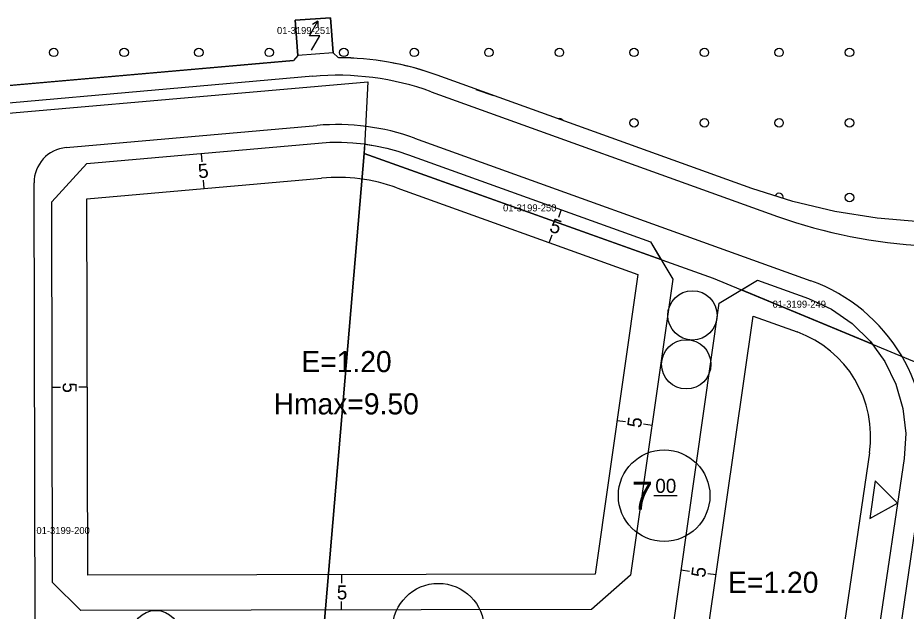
# Model space of a CAD drawing. Extents: x 419396 to 421519, y 4453567 to 4456767.
# Drawn here: x 420542.8 to 420668.9, y 4454668.2 to 4454752.5 of the extents above; entities that cross this region are included whole.
import ezdxf

# ---------------------------------------------------------------- set-up
doc = ezdxf.new("R2010")
doc.units = 0
for name, color, linetype in [('0_KADASTRO', 7, 'Continuous'), ('Level 16', 7, 'Continuous'), ('Level 20', 7, 'Continuous'), ('Level 28', 7, 'Continuous'), ('Level 29', 7, 'Continuous'), ('Level 30', 7, 'Continuous'), ('Level 47', 7, 'Continuous'), ('Level 54', 7, 'Continuous'), ('Level 55', 7, 'Continuous'), ('Level 57', 7, 'Continuous'), ('Level 58', 7, 'Continuous'), ('Level 62', 7, 'Continuous')]:
    doc.layers.add(name, color=color, linetype=linetype)

msp = doc.modelspace()

# ---------------------------------------------------------------- linework, layer by layer
at = {"layer": '0_KADASTRO'}
msp.add_lwpolyline([(420670.87, 4454723.55), (420664.79, 4454724.05), (420658.77, 4454725.01), (420652.83, 4454726.42), (420647.02, 4454728.27), (420602.33, 4454744.36), (420600.63, 4454744.92), (420598.91, 4454745.42), (420597.17, 4454745.85), (420595.41, 4454746.2), (420593.64, 4454746.47), (420591.86, 4454746.67), (420590.07, 4454746.79), (420588.28, 4454746.84), (420587.54, 4454747.52), (420587.19, 4454752.5), (420582.17, 4454752.15), (420582.52, 4454747.16), (420581.92, 4454746.45), (420336.79, 4454724.85)], dxfattribs=at)
for points in [[(420582.17, 4454752.15), (420587.19, 4454752.5), (420587.54, 4454747.52), (420582.52, 4454747.16)], [(420520.79, 4454737.14), (420592.47, 4454743.41), (420591.96, 4454733.25), (420584.15, 4454641.28), (420581.08, 4454632.15), (420523.08, 4454624.12)], [(420591.96, 4454733.25), (420592.03, 4454734.58), (420593.56, 4454734.33), (420595.15, 4454734), (420596.72, 4454733.57), (420598.27, 4454733.06), (420632.6, 4454720.71), (420634.1, 4454718.2)], [(420580.07, 4454615.58), (420581.08, 4454632.15), (420584.15, 4454641.28), (420591.96, 4454733.25), (420641.51, 4454715.55), (420686.15, 4454697.02), (420670.21, 4454597.2), (420624.87, 4454615.52), (420601.26, 4454625.94)], [(420645.54, 4454713.88), (420647.79, 4454715.24), (420655.05, 4454712.63), (420658.3, 4454711.13), (420661.25, 4454709.1), (420663.8, 4454706.6), (420664.12, 4454706.17)]]:
    msp.add_lwpolyline(points, close=True, dxfattribs=at)
at = {"layer": 'Level 16'}
for p, q in [((420664.51, 4454686.75), (420663.77, 4454681.4)), ((420667.7, 4454683.58), (420664.51, 4454686.75)), ((420663.77, 4454681.4), (420667.7, 4454683.58))]:
    msp.add_line(p, q, dxfattribs=at)
at = {"layer": 'Level 20'}
for p, q in [((420568.8, 4454733.25), (420568.91, 4454732.06)), ((420552.58, 4454726.8), (420585.91, 4454729.74)), ((420569.24, 4454728.27), (420569.14, 4454729.47)), ((420596.57, 4454728.36), (420630.83, 4454716.03)), ((420552.7, 4454673.34), (420552.58, 4454726.8)), ((420619.93, 4454725.27), (420619.53, 4454724.14)), ((420618.24, 4454720.56), (420618.65, 4454721.69)), ((420630.83, 4454716.03), (420624.76, 4454673.51)), ((420636.67, 4454636.63), (420647.17, 4454710.15)), ((420647.17, 4454710.15), (420653.43, 4454707.9)), ((420547.64, 4454700.06), (420548.84, 4454700.06)), ((420552.64, 4454700.07), (420551.44, 4454700.07)), ((420627.88, 4454695.34), (420629.07, 4454695.17)), ((420632.83, 4454694.63), (420631.64, 4454694.8)), ((420663.71, 4454690.73), (420655.42, 4454634.61)), ((420636.97, 4454674.1), (420638.15, 4454673.93)), ((420624.76, 4454673.51), (420552.7, 4454673.34)), ((420588.73, 4454673.43), (420588.73, 4454672.23)), ((420641.92, 4454673.39), (420640.73, 4454673.56)), ((420588.74, 4454668.43), (420588.74, 4454669.63))]:
    msp.add_line(p, q, dxfattribs=at)
for centre, radius, start, end in [((420588.11, 4454704.84), 25, 70.2063, 95.0366), ((420648.08, 4454693.04), 15.79, 351.6016, 70.2063)]:
    msp.add_arc(centre, radius, start, end, dxfattribs=at)
at = {"layer": 'Level 28'}
for p, q in [((420582.52, 4454747.16), (420581.92, 4454746.45)), ((420587.54, 4454747.52), (420588.28, 4454746.84)), ((420456.15, 4454735.37), (420581.92, 4454746.45)), ((420647.02, 4454728.27), (420602.33, 4454744.36)), ((420607.79, 4454742.32), (420610.32, 4454741.48)), ((420652.83, 4454726.42), (420647.02, 4454728.27)), ((420658.77, 4454725.01), (420652.83, 4454726.42)), ((420664.79, 4454724.05), (420658.77, 4454725.01)), ((420670.87, 4454723.55), (420664.79, 4454724.05)), ((420642.38, 4454711.98), (420647.79, 4454715.24)), ((420655.05, 4454712.63), (420658.3, 4454711.13)), ((420658.3, 4454711.13), (420661.25, 4454709.1)), ((420661.25, 4454709.1), (420663.8, 4454706.6)), ((420663.8, 4454706.6), (420665.9, 4454703.7)), ((420665.9, 4454703.7), (420667.47, 4454700.49)), ((420667.47, 4454700.49), (420668.46, 4454697.05)), ((420668.46, 4454697.05), (420668.86, 4454693.49)), ((420668.86, 4454693.49), (420668.64, 4454689.92)), ((420668.64, 4454689.92), (420659.66, 4454629.12)), ((420629.79, 4454673.35), (420624.22, 4454668.51)), ((420551.71, 4454668.34), (420547.7, 4454672.33)), ((420624.22, 4454668.51), (420551.71, 4454668.34))]:
    msp.add_line(p, q, dxfattribs=at)
msp.add_arc((420588.11, 4454704.84), 42, 70.2063, 89.7584, dxfattribs=at)
at = {"layer": 'Level 29'}
for p, q in [((420552.55, 4454731.82), (420585.47, 4454734.72)), ((420598.27, 4454733.06), (420632.6, 4454720.71)), ((420547.58, 4454726.38), (420552.55, 4454731.82)), ((420547.7, 4454672.33), (420547.58, 4454726.38)), ((420632.6, 4454720.71), (420635.79, 4454715.39)), ((420635.79, 4454715.39), (420629.79, 4454673.35)), ((420647.79, 4454715.24), (420655.05, 4454712.63)), ((420631.41, 4454635.19), (420642.38, 4454711.98))]:
    msp.add_line(p, q, dxfattribs=at)
msp.add_lwpolyline([(420585.47, 4454734.72), (420587.09, 4454734.82), (420588.72, 4454734.83), (420590.34, 4454734.75), (420591.96, 4454734.59), (420593.56, 4454734.33), (420595.15, 4454734), (420596.72, 4454733.57), (420598.27, 4454733.06)], dxfattribs=at)
at = {"layer": 'Level 47'}
for centre in [(420547.87, 4454747.59), (420557.87, 4454747.59), (420568.47, 4454747.59), (420578.47, 4454747.59), (420589.07, 4454747.59), (420599.07, 4454747.59), (420609.67, 4454747.59), (420619.67, 4454747.59), (420630.27, 4454747.59), (420640.27, 4454747.59), (420650.87, 4454747.59), (420660.87, 4454747.59), (420630.27, 4454737.59), (420640.27, 4454737.59), (420650.87, 4454737.59), (420660.87, 4454737.59), (420660.87, 4454726.99)]:
    msp.add_circle(centre, 0.6, dxfattribs=at)
for centre, start, end in [((420619.67, 4454737.59), 35.9594, 104.4522), ((420650.87, 4454726.99), 347.7389, 156.9714)]:
    msp.add_arc(centre, 0.6, start, end, dxfattribs=at)
at = {"layer": 'Level 54'}
for p, q in [((420584.18, 4454749.96), (420585.38, 4454752.02)), ((420585.67, 4454749.96), (420584.18, 4454749.96)), ((420584.48, 4454747.89), (420585.67, 4454749.96))]:
    msp.add_line(p, q, dxfattribs=at)
for points in [[(420585.38, 4454752.02), (420584.6, 4454751.57)], [(420585.38, 4454752.02), (420585.38, 4454751.13)]]:
    msp.add_lwpolyline(points, dxfattribs=at)
at = {"layer": 'Level 55'}
for centre in [(420638.57, 4454710.25), (420637.69, 4454703.3), (420562.36, 4454664.85)]:
    msp.add_circle(centre, 3.5, dxfattribs=at)
at = {"layer": 'Level 57'}
for p, q in [((420582.17, 4454752.15), (420587.19, 4454752.5)), ((420582.52, 4454747.16), (420582.17, 4454752.15)), ((420587.19, 4454752.5), (420587.54, 4454747.52)), ((420587.54, 4454747.52), (420582.52, 4454747.16))]:
    msp.add_line(p, q, dxfattribs=at)
at = {"layer": 'Level 58'}
msp.add_line((420633.1, 4454684.66), (420636.4, 4454684.66), dxfattribs=at)
for centre in [(420634.55, 4454684.65), (420602.49, 4454665.7)]:
    msp.add_circle(centre, 6.5, dxfattribs=at)
at = {"layer": 'Level 62'}
for p, q in [((420584.64, 4454744.19), (420457.23, 4454732.96)), ((420601.48, 4454742), (420650.65, 4454724.31)), ((420549.63, 4454734.07), (420585.25, 4454737.21)), ((420599.11, 4454735.42), (420655.38, 4454715.17)), ((420545.54, 4454529.2), (420545.07, 4454729.08)), ((420645.74, 4454514.26), (420671.44, 4454688.34))]:
    msp.add_line(p, q, dxfattribs=at)
for centre, radius, start, end in [((420588.11, 4454704.84), 39.5, 70.2063, 95.0366), ((420588.11, 4454704.84), 32.5, 70.2063, 95.0366), ((420550.07, 4454729.09), 5, 95.0366, 180.1329), ((420674.82, 4454791.47), 71.38, 250.2063, 284.5669), ((420647.02, 4454691.95), 24.68, 351.6016, 70.2063)]:
    msp.add_arc(centre, radius, start, end, dxfattribs=at)

# ---------------------------------------------------------------- texts
at = {"layer": '0_KADASTRO'}
for s, p in [('01-3199-251', (420579.57, 4454750.2)), ('01-3199-250', (420611.67, 4454725.01)), ('01-3199-249', (420649.95, 4454711.34)), ('01-3199-200', (420545.41, 4454679.21))]:
    msp.add_text(s, height=1, dxfattribs=at).set_placement(p)
at = {"layer": 'Level 20'}
for rotation, p in [(5.0366, (420568.45, 4454729.71)), (340.2063, (420618.12, 4454722.2)), (270.1329, (420549.14, 4454700.73)), (81.8699, (420631.25, 4454694.19)), (81.8699, (420640.34, 4454672.94)), (0.1329, (420588.07, 4454669.92))]:
    msp.add_text('5', height=2, rotation=rotation, dxfattribs=at).set_placement(p)
at = {"layer": 'Level 30'}
for s, p in [('E=1.20', (420583.03, 4454702.19)), ('Hmax=9.50', (420579.09, 4454696.19)), ('E=1.20', (420643.63, 4454670.85))]:
    msp.add_text(s, height=3, dxfattribs=at).set_placement(p)
at = {"layer": 'Level 58'}
for s, height, p in [('7', 4, (420629.96, 4454682.66)), ('00', 1.998, (420633.3, 4454685.05))]:
    msp.add_text(s, height=height, dxfattribs=at).set_placement(p)

doc.saveas('drawing.dxf')
